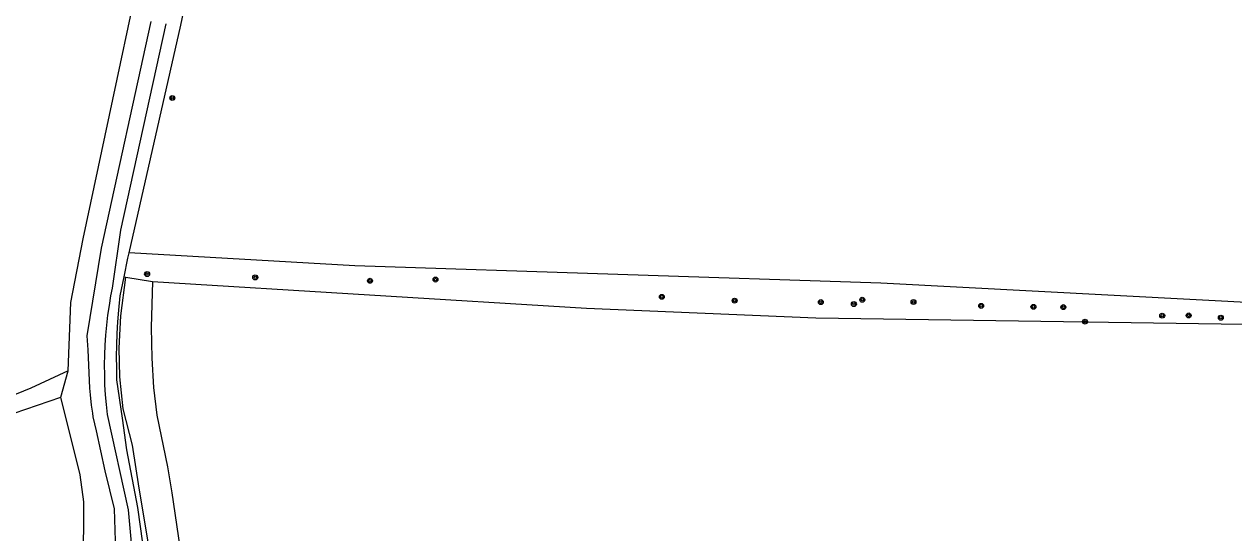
# Model space of a CAD drawing. Extents: x 124000 to 129000, y 395500 to 397503.
# Drawn here: x 124930.7 to 125126.8, y 396343.5 to 396425.8 of the extents above; entities that cross this region are included whole.
import ezdxf

# ---------------------------------------------------------------- set-up
doc = ezdxf.new("R2010")
doc.units = 0
for name, color, linetype in [('gg-afsc-draadraster', 7, 'Continuous'), ('gg-knt-bovenkant onderkant talud', 7, 'Continuous'), ('gg-knt-bronhoudergrens', 7, 'Continuous'), ('gg-kntw-bovenkant insteek waterloop', 7, 'Continuous'), ('gg-kntw-waterlijn', 7, 'Continuous'), ('gt-symb-boom', 7, 'Continuous')]:
    doc.layers.add(name, color=color, linetype=linetype)

# ---------------------------------------------------------------- blocks, each defined once
blk = doc.blocks.new('gt0-BOOM')
at = {"layer": 'gt-symb-boom'}
for radius in [0.4, 0.2]:
    blk.add_circle((0, 0), radius, dxfattribs=at)

msp = doc.modelspace()

# ---------------------------------------------------------------- linework, layer by layer
at = {"layer": 'gg-afsc-draadraster'}
for points in [[(124952.18, 396322.53), (124951.9, 396330.17), (124951.63, 396335.03), (124951.08, 396340.36), (124949.39, 396350.66), (124948.29, 396357.63), (124946.8, 396363.55), (124946.22, 396368.7), (124946.14, 396373.34), (124946.43, 396378.57), (124947.24, 396384.83)], [(124951.53, 396384.13), (124951.3, 396376.72), (124951.41, 396371.71), (124951.71, 396366.97), (124952.23, 396362.51), (124953.96, 396354.16), (124954.69, 396349.9), (124955.98, 396341.12), (124956.44, 396337.07), (124956.72, 396332.86), (124956.82, 396328.32), (124956.45, 396323.71), (124957.95, 396322.41)]]:
    msp.add_lwpolyline(points, dxfattribs=at)
at = {"layer": 'gg-knt-bovenkant onderkant talud'}
for points in [[(124937.89, 396369.69), (124931.82, 396366.88), (124925.28, 396364.24), (124921.06, 396363.25), (124919.78, 396364.33), (124907.68, 396398.8), (124886.55, 396450.3), (124886.64, 396459.37), (124882.63, 396470.38), (124878.46, 396476.42), (124874.21, 396481.48), (124859.88, 396518.83), (124848.69, 396549.68), (124840.12, 396576.77), (124837.6, 396585.26), (124835.05, 396594.57), (124832.62, 396605.8), (124830.77, 396615.27), (124828.39, 396630.2), (124824.79, 396659.23), (124823.88, 396673.4), (124822.56, 396699.28), (124822.9, 396713.45)], [(124918.82, 396359.24), (124919.61, 396359.58), (124936.66, 396365.39)]]:
    msp.add_lwpolyline(points, dxfattribs=at)
at = {"layer": 'gg-knt-bronhoudergrens'}
for p, q in [((124946.93, 396384.9), (124947.24, 396384.83)), ((124947.24, 396384.83), (124951.53, 396384.13))]:
    msp.add_line(p, q, dxfattribs=at)
for points in [[(125149.59, 396408.6), (125145.2, 396379.86), (125069.58, 396383.85), (124984.33, 396386.66), (124947.75, 396388.8)], [(124951.53, 396384.13), (125021.89, 396379.82), (125059.02, 396378.25), (125146.62, 396376.99)]]:
    msp.add_lwpolyline(points, dxfattribs=at)
at = {"layer": 'gg-kntw-bovenkant insteek waterloop'}
msp.add_line((124936.66, 396365.39), (124937.89, 396369.69), dxfattribs=at)
for points in [[(124947.75, 396388.8), (124956.14, 396425.64), (124963.06, 396458.54), (124968.34, 396483.19), (124969.96, 396491.08), (124972.31, 396499.74), (124978.27, 396527.36), (124994.05, 396598.96), (125001.51, 396632.43), (125011.92, 396680.1), (125017.23, 396702.91), (125018.01, 396707.72), (125018.14, 396712.26), (125018.22, 396716.15), (125017.82, 396719.39), (125017.81, 396719.49)], [(124937.89, 396369.69), (124938.28, 396380.75), (124940.28, 396391.06), (124953.63, 396453.71)], [(124946.93, 396384.9), (124947.55, 396387.92), (124947.75, 396388.8)], [(124949.45, 396322.99), (124950.9, 396324.71), (124950.94, 396328.03), (124950.31, 396331.84), (124949.94, 396337.01), (124950.12, 396339.62), (124949.99, 396341.75), (124949.16, 396347.55), (124947.39, 396356.87), (124946.68, 396361.99), (124945.78, 396368.24), (124945.73, 396370.11), (124945.71, 396371.99), (124945.74, 396373.86), (124945.81, 396375.74), (124945.91, 396377.61), (124946.06, 396379.48), (124946.3, 396381.81), (124946.93, 396384.9)], [(124940.76, 396323.63), (124939.68, 396324.42), (124940.11, 396331.01), (124940.37, 396337.84), (124940.42, 396348.49), (124939.82, 396352.85), (124936.66, 396365.39)]]:
    msp.add_lwpolyline(points, dxfattribs=at)
at = {"layer": 'gg-kntw-waterlijn'}
for points in [[(124943.57, 396327.07), (124944.34, 396333.31), (124944.83, 396334.74), (124945.54, 396342.15), (124945.39, 396347.32), (124943.85, 396353.49), (124942.46, 396359.99), (124942.18, 396361.1), (124941.94, 396362.25), (124941.84, 396362.85), (124941.65, 396364.1), (124941.48, 396365.78), (124941.39, 396366.88), (124941.32, 396368.09), (124941.11, 396373.09), (124940.96, 396375.33), (124943.25, 396389.55), (124951.33, 396426.25)], [(124953.67, 396425.88), (124946.33, 396392.48), (124944.99, 396383.08), (124944.75, 396381.85), (124944.49, 396380.26), (124944.26, 396378.67), (124944.07, 396377.07), (124943.92, 396375.47), (124943.82, 396373.86), (124943.75, 396372.25), (124943.72, 396370.64), (124943.73, 396369.03), (124943.78, 396367.42), (124943.87, 396365.82), (124944, 396364.21), (124944.18, 396362.61), (124947.59, 396347.15), (124948.14, 396341.26), (124946.91, 396333.55), (124947.34, 396331.54), (124947.15, 396326.79)]]:
    msp.add_lwpolyline(points, dxfattribs=at)

# ---------------------------------------------------------------- block references
at = {"layer": 'gt-symb-boom'}
for p in [(124954.75, 396413.86), (124950.66, 396385.35), (124968.19, 396384.81), (124986.79, 396384.26), (124997.4, 396384.46), (125034.08, 396381.66), (125045.88, 396381.04), (125059.85, 396380.81), (125065.21, 396380.49), (125066.57, 396381.19), (125074.88, 396380.83), (125085.84, 396380.2), (125094.31, 396380.04), (125099.16, 396380), (125115.18, 396378.62), (125119.47, 396378.65), (125124.68, 396378.28), (125102.67, 396377.65)]:
    msp.add_blockref('gt0-BOOM', p, dxfattribs=at)

doc.saveas('drawing.dxf')
